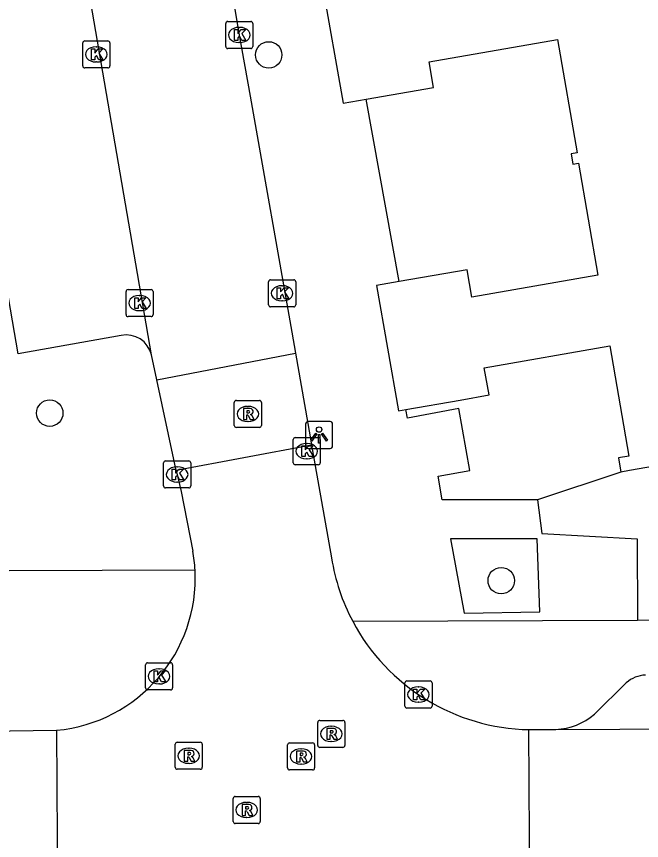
# Model space of a CAD drawing. Extents: x 157793 to 159380, y 380882 to 382313.
# Drawn here: x 158452.01 to 158475.11, y 381261.79 to 381292.23 of the extents above; entities that cross this region are included whole.
import ezdxf

# ---------------------------------------------------------------- set-up
doc = ezdxf.new("R2010")
doc.units = 0
for name, color, linetype in [('IMGEO_Boom', 7, 'Continuous'), ('IMGEO_Groenvoorziening', 7, 'Continuous'), ('IMGEO_Kolk', 7, 'Continuous'), ('IMGEO_Lichtpunt', 7, 'Continuous'), ('IMGEO_Pand', 7, 'Continuous'), ('IMGEO_Rijbaan_lokaal_gesloten', 7, 'Continuous'), ('IMGEO_Rijbaan_lokaal_open', 7, 'Continuous'), ('IMGEO_Rioolput', 7, 'Continuous'), ('IMGEO_Voetpad_open', 7, 'Continuous')]:
    doc.layers.add(name, color=color, linetype=linetype)

msp = doc.modelspace()

# ---------------------------------------------------------------- linework, layer by layer
at = {"layer": 'IMGEO_Boom'}
for centre in [(158461.33, 381290.812), (158453.237, 381277.58), (158469.925, 381271.391)]:
    msp.add_circle(centre, 0.489, dxfattribs=at)
at = {"layer": 'IMGEO_Groenvoorziening'}
msp.add_lwpolyline([(158474.347, 381275.4), (158471.264, 381274.382)], dxfattribs=at)
at = {"layer": 'IMGEO_Kolk'}
for p, q in [((158459.742, 381291.123), (158459.742, 381291.975)), ((158459.817, 381292.049), (158460.669, 381292.049)), ((158460.743, 381291.975), (158460.743, 381291.123)), ((158460.23, 381291.829), (158460.255, 381291.829)), ((158454.46, 381290.405), (158454.46, 381291.257)), ((158454.535, 381291.331), (158455.387, 381291.331)), ((158455.461, 381291.257), (158455.461, 381290.405)), ((158460.253, 381291.269), (158460.228, 381291.269)), ((158454.948, 381291.111), (158454.973, 381291.111)), ((158460.669, 381291.049), (158459.817, 381291.049)), ((158455.387, 381290.331), (158454.535, 381290.331)), ((158454.971, 381290.551), (158454.946, 381290.551)), ((158461.326, 381281.58), (158461.326, 381282.432)), ((158461.401, 381282.506), (158462.253, 381282.506)), ((158462.327, 381282.432), (158462.327, 381281.58)), ((158456.132, 381282.144), (158456.984, 381282.144)), ((158461.814, 381282.286), (158461.839, 381282.286)), ((158456.057, 381281.218), (158456.057, 381282.07)), ((158456.545, 381281.924), (158456.57, 381281.924)), ((158457.058, 381282.07), (158457.058, 381281.218)), ((158462.253, 381281.506), (158461.401, 381281.506)), ((158461.837, 381281.726), (158461.812, 381281.726)), ((158456.568, 381281.364), (158456.543, 381281.364)), ((158456.984, 381281.144), (158456.132, 381281.144)), ((158462.31, 381276.673), (158463.162, 381276.673)), ((158462.235, 381275.747), (158462.235, 381276.599)), ((158462.723, 381276.453), (158462.748, 381276.453)), ((158463.236, 381276.599), (158463.236, 381275.747)), ((158457.446, 381274.888), (158457.446, 381275.74)), ((158457.521, 381275.814), (158458.373, 381275.814)), ((158458.447, 381275.74), (158458.447, 381274.888)), ((158462.746, 381275.893), (158462.721, 381275.893)), ((158457.934, 381275.594), (158457.959, 381275.594)), ((158463.162, 381275.673), (158462.31, 381275.673)), ((158458.373, 381274.814), (158457.521, 381274.814)), ((158457.957, 381275.034), (158457.932, 381275.034)), ((158456.778, 381267.429), (158456.778, 381268.281)), ((158456.853, 381268.355), (158457.705, 381268.355)), ((158457.266, 381268.135), (158457.291, 381268.135)), ((158457.779, 381268.281), (158457.779, 381267.429)), ((158457.289, 381267.575), (158457.264, 381267.575)), ((158466.364, 381266.758), (158466.364, 381267.61)), ((158466.439, 381267.684), (158467.291, 381267.684)), ((158467.365, 381267.61), (158467.365, 381266.758)), ((158457.705, 381267.355), (158456.853, 381267.355)), ((158466.852, 381267.464), (158466.877, 381267.464)), ((158466.875, 381266.904), (158466.85, 381266.904)), ((158467.291, 381266.684), (158466.439, 381266.684))]:
    msp.add_line(p, q, dxfattribs=at)
for points in [[(158459.742, 381291.123), (158459.742, 381291.975)], [(158459.817, 381292.049), (158460.669, 381292.049)], [(158460.743, 381291.975), (158460.743, 381291.123)], [(158460.063, 381291.749), (158460.186, 381291.749), (158460.186, 381291.598), (158460.316, 381291.749), (158460.48, 381291.749), (158460.334, 381291.598), (158460.487, 381291.349), (158460.335, 381291.349), (158460.25, 381291.513), (158460.186, 381291.446), (158460.186, 381291.349), (158460.063, 381291.349), (158460.063, 381291.749)], [(158454.46, 381290.405), (158454.46, 381291.257)], [(158454.535, 381291.331), (158455.387, 381291.331)], [(158455.461, 381291.257), (158455.461, 381290.405)], [(158454.781, 381291.031), (158454.904, 381291.031), (158454.904, 381290.88), (158455.034, 381291.031), (158455.198, 381291.031), (158455.052, 381290.88), (158455.205, 381290.631), (158455.053, 381290.631), (158454.968, 381290.795), (158454.904, 381290.728), (158454.904, 381290.631), (158454.781, 381290.631), (158454.781, 381291.031)], [(158460.669, 381291.049), (158459.817, 381291.049)], [(158455.387, 381290.331), (158454.535, 381290.331)], [(158461.326, 381281.58), (158461.326, 381282.432)], [(158461.401, 381282.506), (158462.253, 381282.506)], [(158462.327, 381282.432), (158462.327, 381281.58)], [(158456.132, 381282.144), (158456.984, 381282.144)], [(158461.647, 381282.206), (158461.77, 381282.206), (158461.77, 381282.055), (158461.9, 381282.206), (158462.064, 381282.206), (158461.918, 381282.055), (158462.071, 381281.806), (158461.919, 381281.806), (158461.834, 381281.97), (158461.77, 381281.903), (158461.77, 381281.806), (158461.647, 381281.806), (158461.647, 381282.206)], [(158456.057, 381281.218), (158456.057, 381282.07)], [(158456.378, 381281.844), (158456.501, 381281.844), (158456.501, 381281.693), (158456.631, 381281.844), (158456.795, 381281.844), (158456.649, 381281.693), (158456.802, 381281.444), (158456.65, 381281.444), (158456.565, 381281.608), (158456.501, 381281.541), (158456.501, 381281.444), (158456.378, 381281.444), (158456.378, 381281.844)], [(158457.058, 381282.07), (158457.058, 381281.218)], [(158462.253, 381281.506), (158461.401, 381281.506)], [(158456.984, 381281.144), (158456.132, 381281.144)], [(158462.31, 381276.673), (158463.162, 381276.673)], [(158462.235, 381275.747), (158462.235, 381276.599)], [(158462.556, 381276.373), (158462.679, 381276.373), (158462.679, 381276.222), (158462.809, 381276.373), (158462.973, 381276.373), (158462.827, 381276.222), (158462.98, 381275.973), (158462.828, 381275.973), (158462.743, 381276.137), (158462.679, 381276.07), (158462.679, 381275.973), (158462.556, 381275.973), (158462.556, 381276.373)], [(158463.236, 381276.599), (158463.236, 381275.747)], [(158457.446, 381274.888), (158457.446, 381275.74)], [(158457.521, 381275.814), (158458.373, 381275.814)], [(158458.447, 381275.74), (158458.447, 381274.888)], [(158457.767, 381275.514), (158457.89, 381275.514), (158457.89, 381275.363), (158458.02, 381275.514), (158458.184, 381275.514), (158458.038, 381275.363), (158458.191, 381275.114), (158458.039, 381275.114), (158457.954, 381275.278), (158457.89, 381275.211), (158457.89, 381275.114), (158457.767, 381275.114), (158457.767, 381275.514)], [(158463.162, 381275.673), (158462.31, 381275.673)], [(158458.373, 381274.814), (158457.521, 381274.814)], [(158456.778, 381267.429), (158456.778, 381268.281)], [(158456.853, 381268.355), (158457.705, 381268.355)], [(158457.779, 381268.281), (158457.779, 381267.429)], [(158457.099, 381268.055), (158457.222, 381268.055), (158457.222, 381267.904), (158457.352, 381268.055), (158457.516, 381268.055), (158457.37, 381267.904), (158457.523, 381267.655), (158457.371, 381267.655), (158457.286, 381267.819), (158457.222, 381267.752), (158457.222, 381267.655), (158457.099, 381267.655), (158457.099, 381268.055)], [(158466.364, 381266.758), (158466.364, 381267.61)], [(158466.439, 381267.684), (158467.291, 381267.684)], [(158467.365, 381267.61), (158467.365, 381266.758)], [(158457.705, 381267.355), (158456.853, 381267.355)], [(158466.685, 381267.384), (158466.808, 381267.384), (158466.808, 381267.233), (158466.938, 381267.384), (158467.102, 381267.384), (158466.956, 381267.233), (158467.109, 381266.984), (158466.957, 381266.984), (158466.872, 381267.148), (158466.808, 381267.081), (158466.808, 381266.984), (158466.685, 381266.984), (158466.685, 381267.384)], [(158467.291, 381266.684), (158466.439, 381266.684)]]:
    msp.add_lwpolyline(points, dxfattribs=at)
for centre, start, end in [((158459.819, 381291.973), 91.552, 178.448), ((158459.819, 381291.973), 91.552, 178.448), ((158460.667, 381291.973), 1.552, 88.448), ((158460.667, 381291.973), 1.552, 88.448), ((158454.537, 381291.255), 91.552, 178.448), ((158454.537, 381291.255), 91.552, 178.448), ((158455.385, 381291.255), 1.552, 88.448), ((158455.385, 381291.255), 1.552, 88.448), ((158459.819, 381291.125), 181.552, 268.448), ((158459.819, 381291.125), 181.552, 268.448), ((158460.667, 381291.125), 271.552, 358.448), ((158460.667, 381291.125), 271.552, 358.448), ((158454.537, 381290.407), 181.552, 268.448), ((158454.537, 381290.407), 181.552, 268.448), ((158455.385, 381290.407), 271.552, 358.448), ((158455.385, 381290.407), 271.552, 358.448), ((158461.403, 381282.43), 91.552, 178.448), ((158461.403, 381282.43), 91.552, 178.448), ((158462.251, 381282.43), 1.552, 88.448), ((158462.251, 381282.43), 1.552, 88.448), ((158456.134, 381282.068), 91.552, 178.448), ((158456.134, 381282.068), 91.552, 178.448), ((158456.982, 381282.068), 1.552, 88.448), ((158456.982, 381282.068), 1.552, 88.448), ((158461.403, 381281.582), 181.552, 268.448), ((158461.403, 381281.582), 181.552, 268.448), ((158462.251, 381281.582), 271.552, 358.448), ((158462.251, 381281.582), 271.552, 358.448), ((158456.134, 381281.22), 181.552, 268.448), ((158456.134, 381281.22), 181.552, 268.448), ((158456.982, 381281.22), 271.552, 358.448), ((158456.982, 381281.22), 271.552, 358.448), ((158462.312, 381276.597), 91.552, 178.448), ((158462.312, 381276.597), 91.552, 178.448), ((158463.16, 381276.597), 1.552, 88.448), ((158463.16, 381276.597), 1.552, 88.448), ((158457.523, 381275.738), 91.552, 178.448), ((158457.523, 381275.738), 91.552, 178.448), ((158458.371, 381275.738), 1.552, 88.448), ((158458.371, 381275.738), 1.552, 88.448), ((158462.312, 381275.749), 181.552, 268.448), ((158462.312, 381275.749), 181.552, 268.448), ((158463.16, 381275.749), 271.552, 358.448), ((158463.16, 381275.749), 271.552, 358.448), ((158457.523, 381274.89), 181.552, 268.448), ((158457.523, 381274.89), 181.552, 268.448), ((158458.371, 381274.89), 271.552, 358.448), ((158458.371, 381274.89), 271.552, 358.448), ((158456.855, 381268.279), 91.552, 178.448), ((158456.855, 381268.279), 91.552, 178.448), ((158457.703, 381268.279), 1.552, 88.448), ((158457.703, 381268.279), 1.552, 88.448), ((158466.441, 381267.608), 91.552, 178.448), ((158466.441, 381267.608), 91.552, 178.448), ((158467.289, 381267.608), 1.552, 88.448), ((158467.289, 381267.608), 1.552, 88.448), ((158456.855, 381267.431), 181.552, 268.448), ((158456.855, 381267.431), 181.552, 268.448), ((158457.703, 381267.431), 271.552, 358.448), ((158457.703, 381267.431), 271.552, 358.448), ((158466.441, 381266.76), 181.552, 268.448), ((158466.441, 381266.76), 181.552, 268.448), ((158467.289, 381266.76), 271.552, 358.448), ((158467.289, 381266.76), 271.552, 358.448)]:
    msp.add_arc(centre, 0.0765, start, end, dxfattribs=at)
for centre, major_axis, ratio, start_param, end_param in [((158460.229, 381291.549), (-0.387, 0.002), 0.722429, 4.712389, 7.853982), ((158460.254, 381291.549), (-0.39, 0.002), 0.717154, 1.570796, 4.712389), ((158454.947, 381290.831), (-0.387, 0.002), 0.722429, 4.712389, 7.853982), ((158454.972, 381290.831), (-0.39, 0.002), 0.717154, 1.570796, 4.712389), ((158461.813, 381282.006), (-0.387, 0.002), 0.722429, 4.712389, 7.853982), ((158461.838, 381282.006), (-0.39, 0.002), 0.717154, 1.570796, 4.712389), ((158456.544, 381281.644), (-0.387, 0.002), 0.722429, 4.712389, 7.853982), ((158456.569, 381281.644), (-0.39, 0.002), 0.717154, 1.570796, 4.712389), ((158462.722, 381276.173), (-0.387, 0.002), 0.722429, 4.712389, 7.853982), ((158462.747, 381276.173), (-0.39, 0.002), 0.717154, 1.570796, 4.712389), ((158457.933, 381275.314), (-0.387, 0.002), 0.722429, 4.712389, 7.853982), ((158457.958, 381275.314), (-0.39, 0.002), 0.717154, 1.570796, 4.712389), ((158457.265, 381267.855), (-0.387, 0.002), 0.722429, 4.712389, 7.853982), ((158457.29, 381267.855), (-0.39, 0.002), 0.717154, 1.570796, 4.712389), ((158466.851, 381267.184), (-0.387, 0.002), 0.722429, 4.712389, 7.853982), ((158466.876, 381267.184), (-0.39, 0.002), 0.717154, 1.570796, 4.712389)]:
    msp.add_ellipse(centre, major_axis=major_axis, ratio=ratio, start_param=start_param, end_param=end_param, dxfattribs=at)
at = {"layer": 'IMGEO_Lichtpunt'}
for p, q in [((158463.596, 381277.27), (158462.788, 381277.27)), ((158463.596, 381277.27), (158462.788, 381277.27)), ((158462.694, 381277.175), (158462.694, 381276.368)), ((158462.694, 381277.175), (158462.694, 381276.368)), ((158463.69, 381276.368), (158463.69, 381277.175)), ((158463.69, 381276.368), (158463.69, 381277.175)), ((158462.788, 381276.274), (158463.596, 381276.274)), ((158462.788, 381276.274), (158463.596, 381276.274))]:
    msp.add_line(p, q, dxfattribs=at)
for points in [[(158463.068, 381276.839), (158463.107, 381276.811), (158462.919, 381276.549), (158462.881, 381276.576), (158463.068, 381276.839)], [(158463.17, 381276.791), (158463.217, 381276.791), (158463.217, 381276.469), (158463.17, 381276.469), (158463.17, 381276.791)], [(158463.28, 381276.811), (158463.318, 381276.838), (158463.505, 381276.576), (158463.466, 381276.548), (158463.28, 381276.811)]]:
    msp.add_lwpolyline(points, dxfattribs=at)
msp.add_circle((158463.193, 381276.973), 0.0994, dxfattribs=at)
for centre, start, end in [((158462.788, 381277.175), 90, 180), ((158462.788, 381277.175), 90, 180), ((158463.596, 381277.175), 0, 90), ((158463.596, 381277.175), 0, 90), ((158462.788, 381276.368), 180, 270), ((158462.788, 381276.368), 180, 270), ((158463.596, 381276.368), 270, 0), ((158463.596, 381276.368), 270, 360)]:
    msp.add_arc(centre, 0.0946, start, end, dxfattribs=at)
at = {"layer": 'IMGEO_Pand'}
for points in [[(158463.927, 381293.531), (158463.311, 381293.424), (158464.077, 381289.028), (158464.929, 381289.176)], [(158464.929, 381289.176), (158467.419, 381289.61), (158467.255, 381290.554), (158472.002, 381291.381), (158472.732, 381287.192), (158472.502, 381287.152), (158472.566, 381286.781), (158472.778, 381286.818), (158473.499, 381282.68), (158468.837, 381281.868), (158468.661, 381282.876), (158466.152, 381282.439)], [(158466.152, 381282.439), (158465.318, 381282.294), (158466.123, 381277.666), (158466.403, 381277.715)], [(158466.403, 381277.715), (158468.405, 381278.063), (158469.472, 381278.249), (158469.297, 381279.253), (158473.932, 381280.06), (158474.641, 381275.99), (158474.256, 381275.923), (158474.347, 381275.4)], [(158483.577, 381277.007), (158478.716, 381276.161), (158474.667, 381275.456), (158474.347, 381275.4)]]:
    msp.add_lwpolyline(points, dxfattribs=at)
at = {"layer": 'IMGEO_Rijbaan_lokaal_gesloten'}
for points in [[(158471.946, 381265.897), (158488.49, 381265.978)], [(158447.459, 381265.784), (158453.494, 381265.863)], [(158470.948, 381265.889), (158471.946, 381265.897)]]:
    msp.add_lwpolyline(points, dxfattribs=at)
at = {"layer": 'IMGEO_Rijbaan_lokaal_open'}
for points in [[(158456.995, 381279.728), (158452.439, 381306.208)], [(158458.855, 381299.797), (158458.873, 381299.693), (158460.232, 381291.61), (158460.643, 381289.284), (158462.181, 381280.566), (158462.317, 381279.793)], [(158457.2, 381278.81), (158456.995, 381279.728)], [(158457.2, 381278.81), (158462.317, 381279.793)], [(158462.317, 381279.793), (158462.862, 381276.701), (158462.917, 381276.394)], [(158457.911, 381275.462), (158457.824, 381275.871), (158457.2, 381278.81)], [(158462.917, 381276.394), (158457.911, 381275.462)], [(158462.917, 381276.394), (158463.651, 381272.228)], [(158457.911, 381275.462), (158458.1, 381274.68), (158458.527, 381272.482)], [(158453.494, 381265.863), (158453.527, 381259.813)], [(158470.976, 381259.911), (158470.948, 381265.889)]]:
    msp.add_lwpolyline(points, dxfattribs=at)
for centre, radius, start, end in [((158452.726, 381271.456), 5.891, 3.1719, 10.0293), ((158471.111, 381273.428), 7.556, 189.1356, 207.9252), ((158452.97, 381271.485), 5.646, 275.3263, 3.0199), ((158471.09, 381273.423), 7.536, 207.9704, 268.9167)]:
    msp.add_arc(centre, radius, start, end, dxfattribs=at)
at = {"layer": 'IMGEO_Rioolput'}
for p, q in [((158460.059, 381277.123), (158460.059, 381277.975)), ((158460.134, 381278.049), (158460.986, 381278.049)), ((158461.06, 381277.975), (158461.06, 381277.123)), ((158460.547, 381277.829), (158460.572, 381277.829)), ((158460.57, 381277.269), (158460.545, 381277.269)), ((158460.986, 381277.049), (158460.134, 381277.049)), ((158463.143, 381265.304), (158463.143, 381266.156)), ((158463.218, 381266.23), (158464.07, 381266.23)), ((158463.631, 381266.01), (158463.656, 381266.01)), ((158464.144, 381266.156), (158464.144, 381265.304)), ((158457.95, 381265.422), (158458.802, 381265.422)), ((158462.101, 381265.397), (158462.953, 381265.397)), ((158463.654, 381265.45), (158463.629, 381265.45)), ((158457.875, 381264.496), (158457.875, 381265.348)), ((158458.363, 381265.202), (158458.388, 381265.202)), ((158458.876, 381265.348), (158458.876, 381264.496)), ((158462.026, 381264.471), (158462.026, 381265.323)), ((158462.514, 381265.177), (158462.539, 381265.177)), ((158463.027, 381265.323), (158463.027, 381264.471)), ((158464.07, 381265.23), (158463.218, 381265.23)), ((158458.386, 381264.642), (158458.361, 381264.642)), ((158462.537, 381264.617), (158462.512, 381264.617)), ((158458.802, 381264.422), (158457.95, 381264.422)), ((158462.953, 381264.397), (158462.101, 381264.397)), ((158460.017, 381262.494), (158460.017, 381263.346)), ((158460.092, 381263.42), (158460.944, 381263.42)), ((158461.018, 381263.346), (158461.018, 381262.494)), ((158460.505, 381263.2), (158460.53, 381263.2)), ((158460.528, 381262.64), (158460.503, 381262.64)), ((158460.944, 381262.42), (158460.092, 381262.42))]:
    msp.add_line(p, q, dxfattribs=at)
for points in [[(158460.059, 381277.123), (158460.059, 381277.975)], [(158460.134, 381278.049), (158460.986, 381278.049)], [(158461.06, 381277.975), (158461.06, 381277.123)], [(158460.648, 381277.747), (158460.396, 381277.749), (158460.396, 381277.349)], [(158460.574, 381277.668), (158460.52, 381277.668), (158460.52, 381277.587)], [(158460.52, 381277.587), (158460.572, 381277.587)], [(158460.396, 381277.349), (158460.52, 381277.349), (158460.52, 381277.511), (158460.531, 381277.511)], [(158460.578, 381277.482), (158460.649, 381277.349), (158460.789, 381277.349), (158460.724, 381277.475)], [(158460.986, 381277.049), (158460.134, 381277.049)], [(158463.143, 381265.304), (158463.143, 381266.156)], [(158463.218, 381266.23), (158464.07, 381266.23)], [(158464.144, 381266.156), (158464.144, 381265.304)], [(158463.732, 381265.928), (158463.48, 381265.93), (158463.48, 381265.53)], [(158463.48, 381265.53), (158463.604, 381265.53), (158463.604, 381265.692), (158463.615, 381265.692)], [(158463.658, 381265.849), (158463.604, 381265.849), (158463.604, 381265.768)], [(158463.604, 381265.768), (158463.656, 381265.768)], [(158463.662, 381265.663), (158463.733, 381265.53), (158463.873, 381265.53), (158463.808, 381265.656)], [(158457.95, 381265.422), (158458.802, 381265.422)], [(158462.101, 381265.397), (158462.953, 381265.397)], [(158457.875, 381264.496), (158457.875, 381265.348)], [(158458.464, 381265.12), (158458.212, 381265.122), (158458.212, 381264.722)], [(158458.876, 381265.348), (158458.876, 381264.496)], [(158462.026, 381264.471), (158462.026, 381265.323)], [(158462.615, 381265.095), (158462.363, 381265.097), (158462.363, 381264.697)], [(158463.027, 381265.323), (158463.027, 381264.471)], [(158464.07, 381265.23), (158463.218, 381265.23)], [(158458.212, 381264.722), (158458.336, 381264.722), (158458.336, 381264.884), (158458.347, 381264.884)], [(158458.39, 381265.041), (158458.336, 381265.041), (158458.336, 381264.96)], [(158458.336, 381264.96), (158458.388, 381264.96)], [(158458.394, 381264.855), (158458.465, 381264.722), (158458.605, 381264.722), (158458.54, 381264.848)], [(158462.363, 381264.697), (158462.487, 381264.697), (158462.487, 381264.859), (158462.498, 381264.859)], [(158462.541, 381265.016), (158462.487, 381265.016), (158462.487, 381264.935)], [(158462.487, 381264.935), (158462.539, 381264.935)], [(158462.545, 381264.83), (158462.616, 381264.697), (158462.756, 381264.697), (158462.691, 381264.823)], [(158458.802, 381264.422), (158457.95, 381264.422)], [(158462.953, 381264.397), (158462.101, 381264.397)], [(158460.017, 381262.494), (158460.017, 381263.346)], [(158460.092, 381263.42), (158460.944, 381263.42)], [(158461.018, 381263.346), (158461.018, 381262.494)], [(158460.606, 381263.118), (158460.354, 381263.12), (158460.354, 381262.72)], [(158460.532, 381263.039), (158460.478, 381263.039), (158460.478, 381262.958)], [(158460.478, 381262.958), (158460.53, 381262.958)], [(158460.354, 381262.72), (158460.478, 381262.72), (158460.478, 381262.882), (158460.489, 381262.882)], [(158460.536, 381262.853), (158460.607, 381262.72), (158460.747, 381262.72), (158460.682, 381262.846)], [(158460.944, 381262.42), (158460.092, 381262.42)]]:
    msp.add_lwpolyline(points, dxfattribs=at)
for centre, radius, start, end in [((158460.136, 381277.973), 0.0765, 91.552, 178.448), ((158460.136, 381277.973), 0.0765, 91.552, 178.448), ((158460.984, 381277.973), 0.0765, 1.552, 88.448), ((158460.984, 381277.973), 0.0765, 1.552, 88.448), ((158460.556, 381277.776), 0.19, 274.7715, 282.9687), ((158460.58, 381277.572), 0.0964, 77.0061, 93.1865), ((158460.594, 381277.629), 0.0378, 276.6634, 79.6772), ((158460.647, 381277.637), 0.109, 350.3612, 89.416), ((158460.645, 381277.637), 0.112, 277.5842, 350.9817), ((158460.53, 381277.458), 0.0533, 26.0293, 88.6989), ((158460.629, 381277.422), 0.108, 29.5134, 73.7905), ((158460.136, 381277.125), 0.0765, 181.552, 268.448), ((158460.136, 381277.125), 0.0765, 181.552, 268.448), ((158460.984, 381277.125), 0.0765, 271.552, 358.448), ((158460.984, 381277.125), 0.0765, 271.552, 358.448), ((158463.22, 381266.154), 0.0765, 91.552, 178.448), ((158463.22, 381266.154), 0.0765, 91.552, 178.448), ((158464.068, 381266.154), 0.0765, 1.552, 88.448), ((158464.068, 381266.154), 0.0765, 1.552, 88.448), ((158463.614, 381265.639), 0.0533, 26.0293, 88.6989), ((158463.64, 381265.957), 0.19, 274.7715, 282.9687), ((158463.664, 381265.753), 0.0964, 77.0061, 93.1865), ((158463.678, 381265.81), 0.0378, 276.6634, 79.6772), ((158463.731, 381265.818), 0.109, 350.3612, 89.416), ((158463.729, 381265.818), 0.112, 277.5842, 350.9817), ((158463.713, 381265.603), 0.108, 29.5134, 73.7905), ((158457.952, 381265.346), 0.0765, 91.552, 178.448), ((158457.952, 381265.346), 0.0765, 91.552, 178.448), ((158458.8, 381265.346), 0.0765, 1.552, 88.448), ((158458.8, 381265.346), 0.0765, 1.552, 88.448), ((158462.103, 381265.321), 0.0765, 91.552, 178.448), ((158462.103, 381265.321), 0.0765, 91.552, 178.448), ((158462.951, 381265.321), 0.0765, 1.552, 88.448), ((158462.951, 381265.321), 0.0765, 1.552, 88.448), ((158458.463, 381265.01), 0.109, 350.3612, 89.416), ((158462.614, 381264.985), 0.109, 350.3612, 89.416), ((158463.22, 381265.306), 0.0765, 181.552, 268.448), ((158463.22, 381265.306), 0.0765, 181.552, 268.448), ((158464.068, 381265.306), 0.0765, 271.552, 358.448), ((158464.068, 381265.306), 0.0765, 271.552, 358.448), ((158458.346, 381264.831), 0.0533, 26.0293, 88.6989), ((158458.372, 381265.149), 0.19, 274.7715, 282.9687), ((158458.396, 381264.945), 0.0964, 77.0061, 93.1865), ((158458.41, 381265.002), 0.0378, 276.6634, 79.6772), ((158458.461, 381265.01), 0.112, 277.5842, 350.9817), ((158458.445, 381264.795), 0.108, 29.5134, 73.7905), ((158462.497, 381264.806), 0.0533, 26.0293, 88.6989), ((158462.523, 381265.124), 0.19, 274.7715, 282.9687), ((158462.547, 381264.92), 0.0964, 77.0061, 93.1865), ((158462.561, 381264.977), 0.0378, 276.6634, 79.6772), ((158462.612, 381264.985), 0.112, 277.5842, 350.9817), ((158462.596, 381264.77), 0.108, 29.5134, 73.7905), ((158457.952, 381264.498), 0.0765, 181.552, 268.448), ((158457.952, 381264.498), 0.0765, 181.552, 268.448), ((158458.8, 381264.498), 0.0765, 271.552, 358.448), ((158458.8, 381264.498), 0.0765, 271.552, 358.448), ((158462.103, 381264.473), 0.0765, 181.552, 268.448), ((158462.103, 381264.473), 0.0765, 181.552, 268.448), ((158462.951, 381264.473), 0.0765, 271.552, 358.448), ((158462.951, 381264.473), 0.0765, 271.552, 358.448), ((158460.094, 381263.344), 0.0765, 91.552, 178.448), ((158460.094, 381263.344), 0.0765, 91.552, 178.448), ((158460.942, 381263.344), 0.0765, 1.552, 88.448), ((158460.942, 381263.344), 0.0765, 1.552, 88.448), ((158460.514, 381263.147), 0.19, 274.7715, 282.9687), ((158460.538, 381262.943), 0.0964, 77.0061, 93.1865), ((158460.552, 381263), 0.0378, 276.6634, 79.6772), ((158460.605, 381263.008), 0.109, 350.3612, 89.416), ((158460.603, 381263.008), 0.112, 277.5842, 350.9817), ((158460.488, 381262.829), 0.0533, 26.0293, 88.6989), ((158460.587, 381262.793), 0.108, 29.5134, 73.7905), ((158460.094, 381262.496), 0.0765, 181.552, 268.448), ((158460.094, 381262.496), 0.0765, 181.552, 268.448), ((158460.942, 381262.496), 0.0765, 271.552, 358.448), ((158460.942, 381262.496), 0.0765, 271.552, 358.448)]:
    msp.add_arc(centre, radius, start, end, dxfattribs=at)
for centre, major_axis, ratio, start_param, end_param in [((158460.546, 381277.549), (-0.387, 0.002), 0.722429, 4.712389, 7.853982), ((158460.571, 381277.549), (-0.39, 0.002), 0.717154, 1.570796, 4.712389), ((158463.63, 381265.73), (-0.387, 0.002), 0.722429, 4.712389, 7.853982), ((158463.655, 381265.73), (-0.39, 0.002), 0.717154, 1.570796, 4.712389), ((158458.362, 381264.922), (-0.387, 0.002), 0.722429, 4.712389, 7.853982), ((158458.387, 381264.922), (-0.39, 0.002), 0.717154, 1.570796, 4.712389), ((158462.513, 381264.897), (-0.387, 0.002), 0.722429, 4.712389, 7.853982), ((158462.538, 381264.897), (-0.39, 0.002), 0.717154, 1.570796, 4.712389), ((158460.504, 381262.92), (-0.387, 0.002), 0.722429, 4.712389, 7.853982), ((158460.529, 381262.92), (-0.39, 0.002), 0.717154, 1.570796, 4.712389)]:
    msp.add_ellipse(centre, major_axis=major_axis, ratio=ratio, start_param=start_param, end_param=end_param, dxfattribs=at)
at = {"layer": 'IMGEO_Voetpad_open'}
for points in [[(158455.873, 381280.446), (158452.075, 381279.774), (158447.84, 381304.388), (158451.622, 381305.07)], [(158466.152, 381282.439), (158464.929, 381289.176)], [(158471.264, 381274.382), (158467.744, 381274.38), (158467.588, 381275.254), (158468.758, 381275.456), (158468.355, 381277.754), (158466.455, 381277.397), (158466.403, 381277.715)], [(158471.264, 381274.382), (158471.423, 381273.136), (158474.943, 381272.941), (158474.958, 381269.926)], [(158471.247, 381272.939), (158468.048, 381272.931), (158468.55, 381270.193), (158471.355, 381270.234), (158471.247, 381272.939)], [(158458.608, 381271.782), (158448.288, 381271.738)], [(158464.435, 381269.889), (158474.958, 381269.926)], [(158474.958, 381269.926), (158506.739, 381270.073)], [(158473.366, 381266.459), (158474.544, 381267.618)]]:
    msp.add_lwpolyline(points, dxfattribs=at)
for centre, radius, start, end in [((158456.072, 381279.522), 0.946, 12.6094, 102.1579), ((158475.316, 381266.721), 1.184, 92.8084, 130.7114), ((158471.876, 381268.149), 2.253, 271.7831, 311.4017)]:
    msp.add_arc(centre, radius, start, end, dxfattribs=at)

doc.saveas('drawing.dxf')
